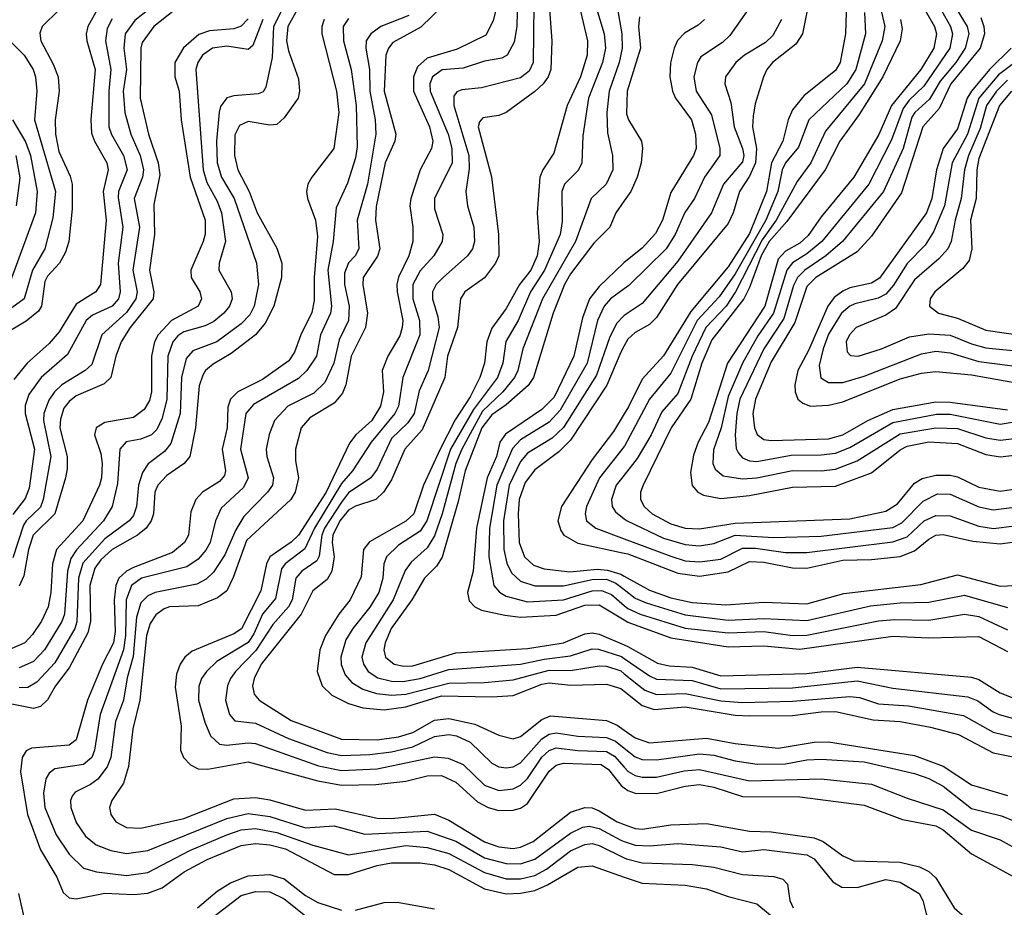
# Model space of a CAD drawing. Header units: inches. Extents: x 990535 to 1117859, y 769386 to 892122.
# Tile 700 of 1056: x 1048312 to 1051061, y 845631 to 848109. Entities that reach past the tile are written whole.
import ezdxf

# ---------------------------------------------------------------- set-up
doc = ezdxf.new("R2010")
doc.units = ezdxf.units.IN
doc.header["$MEASUREMENT"] = 0
doc.layers.add('B0844', color=7, linetype='Continuous')
doc.layers.add('B0854', color=7, linetype='Continuous')

msp = doc.modelspace()

# ---------------------------------------------------------------- linework, layer by layer
at = {"layer": 'B0844', "color": 5}
for points, elevation in [([(1048470, 848184.1), (1048374.8, 848090), (1048368.4, 848071.6), (1048370.8, 848050), (1048405.5, 847985.5), (1048419, 847950), (1048421.9, 847910), (1048410.6, 847830), (1048411.5, 847790), (1048421.4, 847741.4), (1048452.8, 847672.8), (1048458, 847650), (1048458.7, 847581.3), (1048448.7, 847490), (1048439.4, 847460.6), (1048423.5, 847430), (1048390, 847392.9), (1048382, 847378), (1048373.1, 847310), (1048364.2, 847295.8), (1048330, 847267.5), (1048231.1, 847208.9)], 2880), ([(1049654.1, 848190), (1049634.2, 848105.8), (1049613.7, 848066.3), (1049533, 848027), (1049450, 848001.9), (1049422.3, 847977.7), (1049411.2, 847950), (1049411.5, 847910), (1049456.2, 847810), (1049465.7, 847770), (1049462.2, 847750), (1049430.4, 847690), (1049403.8, 847610), (1049401.4, 847590), (1049409.8, 847529.8), (1049409.5, 847490), (1049398.1, 847450), (1049369.4, 847390.6), (1049365.4, 847370), (1049365.6, 847350), (1049381.6, 847270), (1049379.9, 847250), (1049373.3, 847226.7), (1049340.2, 847170), (1049324.3, 847130), (1049327.5, 847070), (1049319.8, 847030), (1049295.4, 846990), (1049250.7, 846950), (1049233.1, 846926.9), (1049167.5, 846790), (1049090, 846670.5), (1049070, 846650.5), (1049010.5, 846609.5), (1049000.8, 846590), (1048985, 846515), (1048930.9, 846409.1), (1048910, 846394.8), (1048793.5, 846346.5), (1048773, 846330), (1048759.7, 846310), (1048750, 846282.6), (1048746.3, 846246.3), (1048762.8, 846137.2), (1048760.8, 846070), (1048769, 846050), (1048789, 846029), (1048810, 846018), (1048837, 846017), (1048950, 846037.7), (1049144.3, 845984.3), (1049210, 845972.4), (1049306.2, 845973.8), (1049390, 845983.4), (1049450, 845998.2), (1049490, 845999.1), (1049530, 845981.1), (1049590, 845925.7), (1049620.1, 845910), (1049650, 845901.6), (1049690, 845902.5), (1049710, 845908.3), (1049730, 845920.9), (1049790, 846011.4), (1049810, 846028.2), (1049830, 846033.6), (1049935.1, 846030), (1049956.3, 846016.3), (1049991, 845971), (1050000, 845964.5)], 3220), ([(1049495.5, 848150), (1049432, 848088), (1049354.2, 848045.8), (1049341.4, 848030), (1049334.1, 848010), (1049329.8, 847910), (1049362, 847790), (1049359.3, 847770), (1049332.8, 847710), (1049307.6, 847587.6), (1049305.5, 847550), (1049317.7, 847470), (1049310.8, 847449.2), (1049271.2, 847390), (1049269.8, 847370), (1049282.9, 847290), (1049277.7, 847250), (1049237.4, 847170), (1049222.1, 847090), (1049213.4, 847066.6), (1049190, 847039.1), (1049122.5, 846997.5), (1049097.4, 846970), (1049082.2, 846910), (1049082.2, 846877.8), (1049090.7, 846830), (1049081.5, 846790), (1049069.3, 846770), (1048944.9, 846655.1), (1048908.3, 846551.7), (1048890, 846515), (1048864.4, 846495.6), (1048810, 846473.3), (1048730, 846470.5), (1048715.2, 846464.8), (1048692.1, 846447.9), (1048676.4, 846423.6), (1048666, 846390), (1048647.5, 846210), (1048627.9, 846130), (1048615.8, 846024.2), (1048602.2, 845977.8), (1048569.6, 845930), (1048562.7, 845910), (1048566, 845890), (1048580.5, 845870), (1048610, 845853.8), (1048650, 845852.5), (1048770, 845879.5), (1048910, 845934.3), (1048970, 845937.7), (1049010, 845931.7), (1049110, 845902.7), (1049194.1, 845905.9), (1049310, 845879.8), (1049350, 845879.2), (1049470, 845891.8), (1049510, 845874.8), (1049610, 845814.4), (1049650, 845800), (1049690, 845796), (1049710, 845798.9), (1049745.2, 845814.8), (1049850, 845896.7), (1049890.1, 845910.1), (1049910, 845908.9), (1049930, 845900.8), (1049980.6, 845870), (1050000, 845862.8)], 3180), ([(1049702.2, 848170), (1049699.8, 848090), (1049693, 848047), (1049673.4, 848010), (1049658, 848002), (1049610, 847993.3), (1049550, 847973.9), (1049491.1, 847968.9), (1049464.9, 847950), (1049457.1, 847930), (1049458.1, 847910), (1049508.1, 847790), (1049518.7, 847750), (1049519.6, 847710), (1049469.7, 847610), (1049470, 847581.3), (1049493.6, 847510), (1049491.9, 847490), (1049467.9, 847450), (1049430, 847408.6), (1049409.6, 847370), (1049409.8, 847330), (1049428.4, 847270), (1049429, 847230), (1049381.4, 847110), (1049369.5, 847030), (1049359.1, 847010), (1049293.4, 846930), (1049241.6, 846850), (1049210, 846814.4), (1049135.3, 846690), (1049108.2, 846631.8), (1049053.1, 846590), (1049043.3, 846576.7), (1049026.3, 846493.7), (1048990.3, 846449.7), (1048965.6, 846394.4), (1048950, 846370.8), (1048862.5, 846317.5), (1048833.2, 846290), (1048819.9, 846270), (1048812.1, 846247.9), (1048811.5, 846210), (1048828.4, 846148.4), (1048844.4, 846110), (1048870, 846086.7), (1048890, 846083.8), (1048950, 846090.6), (1048970, 846088.7), (1049146.1, 846026.1), (1049210, 846013.2), (1049310, 846018.1), (1049470, 846051.1), (1049508, 846048), (1049550, 846029.7), (1049610, 845972.4), (1049650, 845957.2), (1049690, 845961.8), (1049710, 845972.5), (1049730, 845991), (1049770, 846050.1), (1049790, 846068.8), (1049810, 846076.6), (1049870, 846069.1), (1049950, 846066.5), (1049973.1, 846053.1), (1050000, 846022.8)], 3240), ([(1049747.6, 848150), (1049745.2, 847990), (1049734.6, 847965.4), (1049710, 847947.1), (1049601.1, 847918.9), (1049546.5, 847913.5), (1049532.3, 847907.7), (1049524.1, 847895.9), (1049524.4, 847870), (1049565.6, 847730), (1049566.7, 847693.3), (1049557.6, 847630), (1049562.2, 847590), (1049580.1, 847530), (1049582, 847490), (1049576.1, 847470), (1049562.7, 847450), (1049494.3, 847390), (1049474.9, 847370), (1049464.7, 847350), (1049464.1, 847330), (1049479.8, 847279.8), (1049483, 847250), (1049452.7, 847130), (1049427.2, 847072.8), (1049412.9, 847010), (1049395.9, 846984.1), (1049350, 846939.7), (1049310, 846854.7), (1049292.2, 846830), (1049230, 846788.1), (1049210, 846762.8), (1049163.4, 846690), (1049155.8, 846670), (1049148.2, 846611.8), (1049141.3, 846598.7), (1049099.5, 846570), (1049083.1, 846550), (1049072.5, 846490), (1049062.6, 846470), (1049018.7, 846421.3), (1048971.4, 846348.6), (1048914.3, 846290), (1048900.8, 846270), (1048891.9, 846250), (1048886.5, 846210), (1048897.4, 846170), (1048912.4, 846152.4), (1048970, 846145.2), (1049062.4, 846102.4), (1049170, 846063.6), (1049210, 846055.3), (1049290, 846057.6), (1049350, 846065.4), (1049410, 846079.5), (1049470, 846108.3), (1049510, 846114.2), (1049531.9, 846110), (1049570, 846092.1), (1049630, 846033.8), (1049650, 846023.8), (1049670, 846020.6), (1049690, 846023.6), (1049710, 846035.1), (1049770, 846102.1), (1049790, 846114.6), (1049810, 846118.6), (1049870, 846109.2), (1049950, 846105.6), (1049975.1, 846095.1), (1050000, 846075.4)], 3260), ([(1049790, 848150), (1049797.5, 848050), (1049794.6, 847970), (1049787.7, 847950), (1049773.6, 847930), (1049750, 847909), (1049670, 847849.9), (1049650, 847842.2), (1049605, 847835), (1049595.5, 847824.5), (1049592.4, 847810), (1049629.7, 847670.3), (1049648.9, 847510), (1049649.7, 847450), (1049640.5, 847430), (1049610, 847389), (1049555.1, 847350), (1049542.6, 847330), (1049534.3, 847250), (1049506.6, 847170), (1049498.7, 847110), (1049435.3, 846964.7), (1049387.1, 846910), (1049350, 846824.9), (1049327.9, 846790), (1049306.6, 846770), (1049250, 846751.4), (1049230, 846739.7), (1049205.4, 846710), (1049186, 846670), (1049184.2, 846650), (1049189.7, 846610), (1049183.6, 846570), (1049170, 846546.4), (1049130, 846514.8), (1049098.1, 846450), (1048986.1, 846310), (1048966.4, 846270), (1048962, 846250), (1048966.2, 846226.2), (1048980.5, 846210), (1049070, 846152.5), (1049210, 846100.4), (1049310, 846099), (1049370, 846107.6), (1049410, 846119.7), (1049470, 846153.5), (1049510, 846158.2), (1049582.3, 846142.3), (1049650, 846111.6), (1049690, 846101.9), (1049710, 846107.9), (1049770, 846156), (1049794.4, 846165.6), (1049950, 846152.7), (1049979.9, 846139.9), (1050000, 846125.6)], 3280), ([(1049873, 848153), (1049897.5, 848050), (1049896.2, 848010), (1049877.4, 847950), (1049840.5, 847870), (1049803.1, 847736.9), (1049772.2, 847690), (1049764, 847670), (1049756.6, 847570), (1049762.7, 847490), (1049756.5, 847450), (1049739.2, 847410), (1049707.7, 847370), (1049670, 847302.8), (1049630, 847248.2), (1049616.7, 847210), (1049609.5, 847150), (1049597.1, 847110), (1049570, 847056.9), (1049527.8, 846992.2), (1049485.7, 846910), (1049439.8, 846810), (1049412.2, 846730), (1049390, 846709.4), (1049288.4, 846651.6), (1049272.2, 846630), (1049265.6, 846554.4), (1049234.5, 846490), (1049203.4, 846450), (1049166.1, 846390), (1049150.4, 846350), (1049142.4, 846290), (1049156.6, 846250), (1049183.3, 846223.3), (1049230, 846200.1), (1049270, 846187.8), (1049330, 846182.2), (1049390, 846190.6), (1049490, 846221.5), (1049630, 846219.4), (1049690, 846223.1), (1049770, 846254.3), (1049790, 846258.1), (1049850, 846251.5), (1049950, 846254.4), (1049990, 846242.5), (1050000, 846234.6)], 3320), ([(1049919.7, 848150), (1049944.1, 848070), (1049947.2, 848030), (1049938.9, 847990), (1049900.3, 847890), (1049884.7, 847784.7), (1049881.5, 847710), (1049871.6, 847688.4), (1049833.1, 847650), (1049825.6, 847630), (1049826.2, 847546.2), (1049821.3, 847510), (1049777.7, 847410), (1049738.5, 847350), (1049704, 847270), (1049668.9, 847211.1), (1049661, 847150), (1049646.2, 847110), (1049578.9, 847021.1), (1049515, 846910), (1049449.1, 846710), (1049430, 846681.4), (1049370, 846642.3), (1049335.9, 846610), (1049328.5, 846590), (1049325.7, 846550), (1049314.3, 846510), (1049290, 846469.1), (1049241.9, 846410), (1049222.2, 846377.8), (1049208.8, 846330), (1049209.5, 846309.5), (1049220.3, 846280.3), (1049239, 846259), (1049270, 846240.2), (1049308.2, 846228.2), (1049350, 846223.2), (1049390, 846226.7), (1049510, 846257.3), (1049610, 846258.8), (1049690, 846266.5), (1049790, 846293.6), (1049850, 846292.2), (1049930, 846305.8), (1049950, 846304.1), (1049990, 846291.1), (1050000, 846283.2)], 3340), ([(1049979.2, 848150), (1049992.8, 848070), (1049994.1, 848030), (1049985.6, 847990), (1049957.6, 847910), (1049951.4, 847850), (1049953.5, 847793.5), (1049967.5, 847730), (1049968, 847690), (1049949.1, 847650), (1049907.5, 847610), (1049863.9, 847490), (1049771.4, 847330), (1049716.9, 847190), (1049703.1, 847130), (1049693.2, 847110), (1049661.1, 847070), (1049604, 847016), (1049546.2, 846910), (1049530, 846870), (1049491.8, 846730), (1049470, 846668), (1049450, 846634.5), (1049404.9, 846595.1), (1049388.2, 846571.8), (1049354.7, 846490), (1049278.1, 846370), (1049267.3, 846330), (1049272.1, 846310), (1049285.3, 846290), (1049312.2, 846272.2), (1049350, 846262.3), (1049381.3, 846261.3), (1049430, 846269.9), (1049510, 846295.6), (1049710, 846310), (1049775.9, 846324.1), (1049850, 846333.4), (1049910, 846352.9), (1049928.1, 846351.9), (1049991.9, 846331.9), (1050000, 846326.2)], 3360), ([(1049082.7, 848130), (1049060.9, 848090), (1049056.6, 848050), (1049062.1, 848022.1), (1049090, 847944.6), (1049093.2, 847910), (1049089, 847890), (1049050, 847835.5), (1049030, 847816.9), (1049010, 847814.7), (1048950, 847825.4), (1048925.8, 847814.2), (1048912.5, 847787.5), (1048911.4, 847730), (1048921.2, 847690), (1048952.8, 847630), (1048974.6, 847570), (1049030, 847471.9), (1049043.4, 847430), (1049043, 847390), (1049021.8, 847310), (1048997.5, 847262.5), (1048970.5, 847229.5), (1048902.4, 847177.6), (1048851.9, 847148.1), (1048830.6, 847130), (1048822.9, 847117.1), (1048812.7, 847087.3), (1048803.2, 846970), (1048786.6, 846890), (1048771.2, 846870), (1048722.9, 846837.1), (1048697.7, 846810), (1048689, 846790), (1048685.5, 846730), (1048678.9, 846710), (1048664.8, 846690), (1048640.7, 846670), (1048570, 846630.2), (1048538.7, 846601.3), (1048521.4, 846578.6), (1048508.2, 846530), (1048509.3, 846430), (1048502.6, 846397.4), (1048450, 846300.1), (1048412.2, 846250), (1048389.4, 846210.6), (1048370, 846192.1), (1048350, 846186.4), (1048290, 846198.3)], 3080), ([(1048677.7, 848142.3), (1048633, 848107), (1048606.2, 848070), (1048602.4, 848030), (1048610.3, 847970), (1048601.2, 847910), (1048605.4, 847850), (1048622, 847790), (1048648.5, 847730), (1048657.4, 847690), (1048654.5, 847670), (1048631.3, 847610), (1048646, 847530), (1048628.1, 847410), (1048639.9, 847350), (1048636.5, 847330), (1048610, 847291.6), (1048541.6, 847230), (1048513.4, 847146.6), (1048494.8, 847130), (1048430, 847090), (1048409.3, 847070.7), (1048392.9, 847047.1), (1048379.7, 847010), (1048378, 846990), (1048398.4, 846890), (1048377.6, 846770), (1048370, 846748.1), (1048330, 846710.5), (1048322.2, 846697.8), (1048293.2, 846606.8)], 2960), ([(1048524.8, 848130), (1048502.1, 848090), (1048497.5, 848070), (1048499, 848050), (1048522.4, 847970), (1048510.3, 847830.3), (1048512.8, 847792.8), (1048520.8, 847770), (1048554.8, 847710), (1048558.6, 847690), (1048544.8, 847630), (1048553.7, 847550), (1048537.3, 847370), (1048524.7, 847350), (1048470, 847315.3), (1048422.4, 847237.6), (1048394.5, 847205.5), (1048333, 847150), (1048295.4, 847104.6)], 2920), ([(1048744, 848136), (1048686.9, 848090), (1048654.2, 848045.8), (1048650, 848030), (1048648.1, 847890), (1048672, 847790), (1048699, 847710), (1048703.5, 847676.5), (1048686.9, 847593.1), (1048688.5, 847510), (1048674.6, 847410), (1048686.3, 847350), (1048684.6, 847330), (1048620.7, 847250), (1048595.4, 847210), (1048580.6, 847170), (1048566.8, 847110), (1048547.6, 847092.4), (1048470, 847059.5), (1048450, 847043.6), (1048435.6, 847024.4), (1048425.6, 846994.4), (1048424.1, 846970), (1048444.7, 846890), (1048444.9, 846855.1), (1048439.5, 846830), (1048410.3, 846730), (1048349.4, 846670), (1048336.5, 846630), (1048323.4, 846556.6), (1048310, 846528.1)], 2980), ([(1049040.8, 848130), (1049020.7, 848090), (1049016.7, 848003.3), (1048999.3, 847920.7), (1048992.1, 847907.9), (1048978, 847902), (1048910, 847896.9), (1048890, 847890.7), (1048872.9, 847867.1), (1048869, 847851), (1048861.2, 847770), (1048863.3, 847710), (1048875.5, 847670), (1048910.3, 847610), (1048972.8, 847430), (1048978.3, 847370), (1048966.9, 847310), (1048954.2, 847285.8), (1048930, 847260.5), (1048862.2, 847210), (1048795.2, 847184.8), (1048777, 847163), (1048763.6, 847110), (1048760.1, 847010), (1048734.2, 846925.8), (1048716.6, 846903.4), (1048670.8, 846869.2), (1048654.8, 846845.2), (1048643.4, 846810), (1048638.4, 846750), (1048630, 846724.9), (1048617.3, 846710), (1048550, 846659.6), (1048488.2, 846591.8), (1048476.5, 846550), (1048471.9, 846428.1), (1048466, 846410), (1048410, 846313.9), (1048359.7, 846260.3), (1048334.9, 846245.1), (1048310, 846244.4)], 3060), ([(1049398.9, 848121.1), (1049320.1, 848090), (1049292.2, 848070), (1049279.3, 848050), (1049278.5, 848030), (1049288.9, 847970), (1049289.4, 847910), (1049304.3, 847830), (1049306.3, 847790), (1049283, 847650), (1049254.1, 847550), (1049258.5, 847470), (1049248.4, 847450), (1049229.8, 847430.2), (1049218.6, 847401.4), (1049219.1, 847370), (1049231.8, 847310), (1049229.8, 847270), (1049204.2, 847215.8), (1049189, 847150), (1049163.9, 847096.1), (1049133.4, 847066.6), (1049060.9, 847030), (1049023.6, 846990), (1049008.8, 846951.2), (1049000.3, 846910), (1049001.6, 846890), (1049021, 846830), (1049017.7, 846810), (1049004, 846790), (1048937.4, 846722.6), (1048915.1, 846684.9), (1048884.5, 846615.5), (1048853.2, 846566.8), (1048832.3, 846547.7), (1048806.2, 846533.8), (1048689.8, 846510.2), (1048670, 846500.9), (1048650, 846481.6), (1048638.3, 846441.7), (1048628.8, 846331.2), (1048612.4, 846272.4), (1048601.5, 846210), (1048579.4, 846150), (1048566.5, 846050), (1048556.6, 846023.4), (1048530.5, 845989.5), (1048510, 845974.4), (1048466.8, 845953.2), (1048458.3, 845941.7), (1048453.7, 845930), (1048455, 845910), (1048470, 845867.8), (1048495.7, 845830), (1048525.6, 845805.6), (1048566.5, 845790), (1048610, 845781.4), (1048670, 845789.7), (1048890, 845878.9), (1048950, 845893.2), (1049010, 845885.1), (1049110, 845852.9), (1049190, 845858.6), (1049275.8, 845835.8), (1049450, 845843.5), (1049530, 845816), (1049610, 845769.6), (1049670, 845753.4), (1049710, 845753.1), (1049750, 845766.1), (1049850, 845838.5), (1049884.7, 845855.3), (1049902.3, 845857.7), (1049930, 845851.6), (1049990, 845818.6), (1050000, 845815.1)], 3160), ([(1048950, 848111.9), (1048930, 848091.5), (1048910, 848084), (1048841.5, 848078.5), (1048811.9, 848068.1), (1048769, 848031), (1048745, 847990), (1048744.9, 847950), (1048757.3, 847910), (1048762.9, 847830), (1048788.1, 847670), (1048829.8, 847550), (1048829.8, 847510.2), (1048824.6, 847490), (1048790.1, 847410), (1048791, 847390), (1048814.5, 847350), (1048819.9, 847330), (1048810.1, 847310), (1048735.7, 847270), (1048698.1, 847230), (1048688, 847210), (1048679.5, 847170), (1048679.9, 847070), (1048673.9, 847046.1), (1048659.2, 847020.8), (1048630, 846999.1), (1048550, 846984.4), (1048525.1, 846970), (1048520.7, 846950), (1048538, 846898), (1048542.5, 846870), (1048540.4, 846830), (1048534.7, 846810), (1048488.1, 846710), (1048414.4, 846630), (1048403.2, 846590), (1048399.1, 846510), (1048391.6, 846470), (1048372.6, 846430), (1048347.5, 846392.5), (1048325.8, 846370), (1048290, 846354.1)], 3020), ([(1048570, 848111.8), (1048555.7, 848084.3), (1048551.8, 848050), (1048566.8, 847970), (1048560.5, 847910), (1048561.2, 847810), (1048568.6, 847788.6), (1048601.6, 847730), (1048611.7, 847690), (1048588.2, 847630), (1048586.8, 847613.2), (1048599.9, 847530), (1048586.5, 847430), (1048592.5, 847350), (1048587.8, 847330), (1048570, 847309.7), (1048515.5, 847284.5), (1048497.9, 847270), (1048445, 847175), (1048371.6, 847110), (1048337.1, 847062.9), (1048327.6, 847032.4), (1048327.5, 847010), (1048353.7, 846910), (1048338.4, 846801.6), (1048327.5, 846772.5), (1048292.3, 846727.7)], 2940), ([(1048990.8, 848110), (1048963.2, 848036.8), (1048950, 848025.8), (1048890, 848035.1), (1048850, 848030.2), (1048822.8, 848010), (1048809, 847990), (1048803.9, 847970), (1048823.8, 847690), (1048834.9, 847654.9), (1048863.1, 847603.1), (1048875.5, 847570), (1048886.2, 847490), (1048868.5, 847430), (1048868.4, 847410), (1048902.5, 847350), (1048905.1, 847330), (1048898.1, 847310), (1048882.2, 847290), (1048853.7, 847266.3), (1048830, 847254.2), (1048770, 847237.9), (1048753.1, 847226.9), (1048739.5, 847210), (1048726, 847170), (1048722.9, 847050), (1048710, 846996.8), (1048694.6, 846965.4), (1048679.8, 846950), (1048650, 846938.4), (1048609.3, 846930.7), (1048591.4, 846910), (1048585.4, 846814.6), (1048569.7, 846750), (1048546, 846710), (1048470.7, 846629.3), (1048455, 846605), (1048445.1, 846570), (1048437.4, 846450), (1048430, 846429.1), (1048381.3, 846350), (1048350, 846317.7), (1048310, 846300.1)], 3040), ([(1049162, 848110), (1049155.4, 848090), (1049155.4, 848070), (1049196.8, 847910), (1049202.6, 847850), (1049189.2, 847750), (1049127.5, 847670), (1049116.6, 847650), (1049112.5, 847630), (1049115.1, 847610), (1049137.4, 847550), (1049143.7, 847503.7), (1049134.2, 847390), (1049134.3, 847325.7), (1049127.9, 847292.1), (1049096.5, 847230), (1049078.8, 847181.2), (1049063, 847157), (1048990, 847104.7), (1048921, 847070), (1048900.2, 847050), (1048892.7, 847027.3), (1048891.6, 846970), (1048877.5, 846910), (1048887, 846850), (1048883.4, 846836.6), (1048870, 846819.7), (1048822.3, 846790), (1048803.5, 846770), (1048790, 846735.8), (1048782.9, 846670), (1048772, 846650), (1048738.3, 846621.7), (1048630, 846580.1), (1048610, 846569.5), (1048588.5, 846550), (1048580.7, 846530), (1048575.6, 846490), (1048578.9, 846401.1), (1048574.2, 846370), (1048542.9, 846310), (1048501.4, 846210), (1048470, 846098.5), (1048450, 846084.4), (1048344.8, 846075.2), (1048330, 846067.9), (1048318.8, 846050), (1048313.8, 846010), (1048333.3, 845890), (1048370, 845791.5), (1048415.9, 845715.9), (1048432.9, 845672.9), (1048450, 845657.4), (1048470, 845655.2), (1048550, 845671.2), (1048630, 845667), (1048670, 845670.9), (1048710, 845685.9), (1048770.8, 845730), (1048835.2, 845764.8), (1048930, 845803.5), (1048970, 845809.2), (1049010, 845805.4), (1049054.3, 845794.3), (1049190, 845723.2), (1049230, 845723), (1049310, 845748.5), (1049350, 845755.6), (1049430, 845755.6), (1049470, 845749.5), (1049510, 845737.1), (1049610, 845683.1), (1049670, 845669.4), (1049710, 845670.4), (1049750, 845678.5), (1049786.1, 845693.9), (1049870, 845743.2), (1049910, 845747.2), (1050000, 845715.8)], 3120), ([(1049230, 848112.9), (1049215.1, 848090), (1049215.9, 848050), (1049237.8, 847970), (1049251, 847870), (1049254, 847754), (1049250, 847724.1), (1049227.4, 847652.6), (1049195.6, 847584.4), (1049187.6, 847490), (1049171.9, 847410), (1049182.4, 847310), (1049179.7, 847290), (1049151.8, 847230), (1049140.4, 847170), (1049113.5, 847130), (1049090, 847107.3), (1048964.7, 847035.3), (1048943.5, 847010), (1048928.9, 846910), (1048949.4, 846830), (1048936.8, 846803.2), (1048874.7, 846745.3), (1048859.1, 846710), (1048843.3, 846650), (1048831.6, 846628.4), (1048810, 846603.6), (1048778.3, 846581.7), (1048652.4, 846550), (1048624.2, 846530), (1048609.5, 846490), (1048607.2, 846390), (1048601.6, 846350), (1048537, 846170), (1048520.7, 846070), (1048513, 846050), (1048489.6, 846030.4), (1048410, 846017.6), (1048394, 846006), (1048384.7, 845990), (1048378.5, 845950), (1048381.9, 845910), (1048413.5, 845833.5), (1048450, 845779.8), (1048490, 845740.3), (1048526, 845730), (1048610, 845720.6), (1048670, 845728.6), (1048786.9, 845790), (1048890, 845834), (1048930, 845847.2), (1048970, 845851.3), (1049030, 845840.3), (1049130, 845804.6), (1049230, 845777.5), (1049390, 845803.7), (1049450, 845798.6), (1049510, 845782), (1049610, 845728.3), (1049670, 845711.1), (1049710, 845710.5), (1049750, 845719.7), (1049782.5, 845737.5), (1049850, 845789), (1049890, 845806.8), (1049910, 845809.3), (1049930, 845804), (1050000, 845769.9)], 3140), ([(1048243, 848090), (1048324.6, 848010), (1048349.7, 847970), (1048356.2, 847950), (1048360.1, 847910), (1048353.4, 847830), (1048412.3, 847630), (1048404.1, 847555.9), (1048382.4, 847470), (1048347.6, 847410), (1048324.2, 847330), (1048269.8, 847290.2)], 2860), ([(1048291.6, 847830), (1048327.9, 847767.9), (1048341.8, 847730), (1048360.3, 847630), (1048356.3, 847570), (1048282.5, 847370)], 2840), ([(1048301.2, 847730), (1048312, 847668), (1048302.1, 847590)], 2820), ([(1050000, 847604), (1049976.3, 847570), (1049959.5, 847530), (1049914.7, 847485.3), (1049850, 847399.6), (1049833.3, 847370), (1049801.5, 847290), (1049746.4, 847110), (1049731.5, 847088.5), (1049670, 847034), (1049630, 847006.6), (1049601.9, 846970), (1049555.5, 846850), (1049536.2, 846763.8), (1049491.4, 846608.6), (1049475.9, 846584.1), (1049441.8, 846550), (1049407.2, 846490), (1049349.1, 846410), (1049332.2, 846370), (1049328.9, 846350), (1049333.1, 846330), (1049357.1, 846310), (1049384.5, 846304.5), (1049410, 846305.2), (1049530, 846341.5), (1049730, 846353.9), (1049830, 846370), (1049890, 846394.9), (1049910, 846397.8), (1049930, 846393.7), (1050000, 846363.9)], 3380), ([(1050000, 847431.4), (1049998.2, 847430), (1049930, 847364.4), (1049903, 847330), (1049883.3, 847276.7), (1049859.5, 847170), (1049804.4, 847055.6), (1049770, 847021.2), (1049668, 846952), (1049652.5, 846930), (1049643.1, 846890), (1049617.1, 846830), (1049587.7, 846690), (1049577.9, 846570), (1049561.9, 846510), (1049566.7, 846486.7), (1049582.5, 846470), (1049601.3, 846461.3), (1049666.5, 846446.5), (1049710, 846441.8), (1049810, 846447), (1049890, 846474.4), (1049930, 846475.7), (1050000, 846433.5)], 3420), ([(1050000, 847358.1), (1049961.9, 847330), (1049943.8, 847310), (1049925.3, 847270), (1049896.1, 847150), (1049821.1, 847018.9), (1049790, 846985.6), (1049710, 846936.7), (1049687.8, 846912.2), (1049644.4, 846810), (1049623.3, 846690), (1049621.4, 846610), (1049636.1, 846530), (1049651.2, 846511.2), (1049670, 846499.6), (1049730, 846484), (1049830, 846490.2), (1049910, 846515.3), (1049936.1, 846516.1), (1049964.2, 846504.2), (1050000, 846473.8)], 3440), ([(1050000, 847283.5), (1049997.9, 847282.1), (1049978.5, 847261.5), (1049958.8, 847221.2), (1049922.7, 847117.3), (1049830, 846971.1), (1049798.9, 846941.1), (1049730, 846899.6), (1049710, 846876.1), (1049679, 846810), (1049662.7, 846710), (1049663.3, 846630), (1049672.4, 846592.4), (1049685.2, 846565.2), (1049710, 846541.9), (1049750, 846528.8), (1049830, 846528.5), (1049910, 846546.6), (1049950, 846547), (1049976.6, 846536.6), (1050000, 846518.3)], 3460), ([(1050000, 847198.9), (1049990, 847180.7), (1049951.3, 847088.7), (1049850, 846935.5), (1049817.4, 846902.6), (1049750, 846853), (1049723.1, 846816.9), (1049707, 846770), (1049703.3, 846730), (1049706.1, 846650), (1049721.7, 846610), (1049746.9, 846586.9), (1049776, 846576), (1049847.8, 846567.8), (1049924.8, 846575.2), (1049953, 846573), (1049990, 846561.8), (1050000, 846556.1)], 3480), ([(1050000, 847008.7), (1049970, 846959.7), (1049910, 846881.8), (1049824.9, 846750), (1049814.8, 846710), (1049822.9, 846682.9), (1049831.6, 846670), (1049870, 846647.9), (1050000, 846620.2)], 3520), ([(1050000, 846917.4), (1049931.2, 846830), (1049894.5, 846750), (1049890.5, 846730), (1049894.7, 846710), (1049921, 846690), (1050000, 846660.3)], 3540), ([(1050000, 846838.2), (1049977.8, 846810), (1049964.6, 846770), (1049966.6, 846750), (1049975.5, 846735.5), (1050000, 846716.2)], 3560), ([(1048808.3, 845630), (1048863.4, 845676.6), (1048900.2, 845699.8), (1048950, 845718.8), (1049010, 845722.5), (1049050, 845710.5), (1049110, 845664.2), (1049144.4, 845644.4), (1049210, 845623.6)], 3080), ([(1048854.3, 845605.7), (1048930, 845664), (1048970, 845675.9), (1049010, 845674.6), (1049050, 845655.1), (1049110, 845607.5)], 3060), ([(1048308.3, 845670), (1048331, 845571)], 3080), ([(1049250, 845623.6), (1049330, 845644.4), (1049365.5, 845645.5), (1049470, 845627.2)], 3080)]:
    msp.add_lwpolyline(points, dxfattribs=dict(at, elevation=elevation))
at = {"layer": 'B0854', "color": 5}
for points, elevation in [([(1050860.3, 848180.3), (1050910.9, 848090), (1050916.6, 848070), (1050909.4, 848030), (1050836, 847924), (1050795.4, 847884.6), (1050778.3, 847861.7), (1050745.8, 847774.2), (1050683.1, 847650), (1050551.5, 847490), (1050510, 847455.2), (1050469.4, 847430.6), (1050454, 847410), (1050417.1, 847290), (1050373.4, 847226.6), (1050330.6, 847150), (1050290, 847057.5), (1050270.2, 846969.8), (1050248.7, 846908.7), (1050247.3, 846870), (1050254.2, 846854.2), (1050276.1, 846836.1), (1050330, 846827.4), (1050370, 846830.3), (1050470, 846850.5), (1050550, 846849.6), (1050590, 846854.5), (1050650, 846878.1), (1050770, 846953.4), (1050870, 846969.5), (1050930, 846967.6), (1051010, 846941.6), (1051050, 846935.3), (1051090, 846940.5)], 3640), ([(1050354.7, 848150), (1050295, 848065), (1050274.1, 848045.9), (1050214.1, 848005.9), (1050204.5, 847990), (1050194.2, 847950), (1050201, 847910), (1050243.5, 847843.5), (1050267.1, 847750), (1050266.5, 847730), (1050224.2, 847670), (1050196.5, 847610), (1050169, 847571), (1050142.1, 847510), (1050117.4, 847470), (1050012.6, 847367.4), (1050000, 847358.1)], 3440), ([(1050821, 848170), (1050866.6, 848090), (1050871.4, 848070), (1050864.7, 848030), (1050828.1, 847970), (1050746.2, 847870), (1050711.1, 847788.9), (1050640.7, 847670), (1050550, 847558.7), (1050513.2, 847506.8), (1050490, 847485.8), (1050450, 847463.5), (1050430, 847441.1), (1050392.6, 847310), (1050288, 847150), (1050235, 846985), (1050206.2, 846930), (1050193.5, 846893.5), (1050185, 846845), (1050189.3, 846809.3), (1050205.4, 846790), (1050221.5, 846781.5), (1050270, 846772.8), (1050350, 846781.1), (1050470, 846804.5), (1050590, 846807), (1050690, 846844.6), (1050770, 846908.1), (1050790, 846918.7), (1050850, 846930.9), (1050930, 846926), (1051010, 846895.5), (1051050, 846888.9), (1051090, 846893.7)], 3620), ([(1050908.7, 848170), (1050957, 848090), (1050961.7, 848070), (1050951.7, 848030), (1050925.6, 847990), (1050882, 847938), (1050852.5, 847887.5), (1050810.9, 847850), (1050803, 847837), (1050778.3, 847750), (1050724.3, 847630), (1050609.5, 847490), (1050562.4, 847450), (1050504.1, 847410), (1050484.1, 847390), (1050472.8, 847367.2), (1050445.1, 847274.9), (1050390, 847190.6), (1050322.6, 847050), (1050314, 847010), (1050309.5, 846949.5), (1050312.4, 846912.4), (1050318.9, 846898.9), (1050330, 846885.8), (1050350, 846877.8), (1050370, 846876.3), (1050466.3, 846893.7), (1050550, 846894.5), (1050590, 846899.5), (1050630, 846915.3), (1050750, 846984.5), (1050872.2, 847007.8), (1050910, 847008.4), (1051050, 846980.3), (1051150, 846997.3)], 3660), ([(1050718.5, 848130), (1050727.2, 848090), (1050720.2, 848050), (1050670.6, 847930), (1050561.7, 847798.3), (1050520.5, 847710), (1050482.6, 847657.4), (1050423.7, 847550), (1050384.9, 847495.1), (1050310.8, 847349.2), (1050284.4, 847310), (1050227.6, 847250), (1050189.7, 847170), (1050150, 847065.7), (1050105.2, 847014.8), (1050075.1, 846950), (1050036.1, 846883.9), (1050000, 846838.2)], 3560), ([(1050619.2, 848130), (1050617.8, 848070), (1050602.8, 847990), (1050590, 847967.6), (1050502.4, 847897.6), (1050470, 847857.3), (1050457.9, 847830), (1050442.6, 847770), (1050411.4, 847710), (1050397.5, 847630), (1050350, 847512), (1050290, 847419.4), (1050185.7, 847294.3), (1050110, 847170.6), (1050050, 847105.5), (1050011.9, 847028.1), (1050000, 847008.7)], 3520), ([(1050510.1, 848130), (1050497.9, 848070), (1050478.7, 848041.3), (1050414.3, 847990), (1050398, 847970), (1050388.9, 847950), (1050365.6, 847874.4), (1050359.8, 847840.2), (1050358.5, 847810), (1050369.4, 847749.4), (1050366.2, 847710), (1050350, 847672.6), (1050322.1, 847630), (1050304.4, 847570), (1050290, 847540.1), (1050149, 847370), (1050090, 847277.5), (1050070, 847258.1), (1050030, 847236.2), (1050010, 847217), (1050000, 847198.9)], 3480), ([(1050670.9, 848129.1), (1050673.5, 848070), (1050647, 847970), (1050621.4, 847930), (1050515.2, 847830), (1050486.3, 847753.7), (1050450.1, 847710), (1050440.5, 847690), (1050428.6, 847630), (1050395, 847550), (1050310, 847399.6), (1050264.8, 847335.2), (1050203.9, 847270), (1050130, 847122.3), (1050070, 847050.4), (1050001.1, 846918.9), (1050000, 846917.4)], 3540), ([(1050042.6, 848117.4), (1050040.2, 848090), (1050045.2, 848030), (1050007.8, 847910), (1050006.7, 847846.7), (1050011.6, 847830), (1050047.7, 847770), (1050050.9, 847750.9), (1050047.1, 847710), (1050036.2, 847670), (1050018.1, 847630), (1050000, 847604)], 3380), ([(1050439.2, 848110), (1050415, 848065), (1050394.7, 848045.3), (1050335.4, 848010), (1050311.7, 847990), (1050282.6, 847950), (1050280.8, 847930), (1050297.9, 847877.9), (1050307.3, 847810), (1050330.5, 847750), (1050334.3, 847730), (1050330, 847712.5), (1050276.8, 847650), (1050243.8, 847570), (1050150, 847434.9), (1050050, 847316.7), (1050000, 847283.5)], 3460), ([(1050224.3, 848110), (1050206.3, 848093.7), (1050168.5, 848071.5), (1050149, 848051), (1050139, 848030), (1050129.1, 847989.1), (1050127.3, 847950), (1050134.8, 847910), (1050143.4, 847890), (1050187.4, 847830), (1050199.2, 847790), (1050201, 847750), (1050193.5, 847730), (1050130, 847626.5), (1050106.6, 847550), (1050087.6, 847512.4), (1050050, 847471.3), (1050000, 847431.4)], 3420), ([(1050770.9, 848110), (1050776.1, 848083.9), (1050770.8, 848050), (1050722.3, 847950), (1050655.6, 847844.4), (1050601.5, 847770), (1050561.4, 847690), (1050454.3, 847545.7), (1050404.2, 847490), (1050382.4, 847450), (1050350, 847362), (1050333.8, 847330), (1050244.4, 847215.6), (1050216.7, 847150), (1050186.2, 847050), (1050131.2, 846970), (1050052.8, 846810), (1050045, 846790), (1050045.6, 846770), (1050055.4, 846750), (1050077.5, 846730), (1050130, 846701.6), (1050170, 846689.8), (1050210, 846687.7), (1050310, 846703.7), (1050630, 846715.7), (1050730, 846736.9), (1050762.6, 846757.4), (1050810, 846815.7), (1050831.9, 846828.1), (1050870, 846837.9), (1050910, 846837.8), (1050930, 846832.7), (1050990, 846804), (1051050, 846793.3), (1051099.5, 846800.5)], 3580), ([(1050995.3, 848115.3), (1051004.4, 848090), (1051005.8, 848070), (1050993.3, 848030), (1050912.1, 847930), (1050879, 847861), (1050834, 847810), (1050773.7, 847626.3), (1050690, 847504.9), (1050650, 847461.6), (1050535.3, 847390), (1050510, 847364.3), (1050475.9, 847264.1), (1050410, 847154.5), (1050366.8, 847050), (1050359.4, 847010), (1050363.9, 846970), (1050371.4, 846951.4), (1050390, 846937.4), (1050410, 846934.5), (1050570, 846939.3), (1050610, 846950.5), (1050679.9, 846990), (1050750, 847021), (1050870, 847042.8), (1050910, 847041.4), (1051070, 847020.5)], 3680), ([(1051080.3, 848030), (1051020.2, 847970), (1050969.9, 847910), (1050957.9, 847890), (1050930, 847804.4), (1050890.2, 847749.8), (1050872, 847690), (1050859.1, 847610), (1050843.6, 847570), (1050712.6, 847387.4), (1050690, 847373.4), (1050630, 847360.6), (1050610, 847351.1), (1050586.4, 847333.6), (1050568.2, 847310), (1050514.2, 847185.8), (1050485, 847130), (1050476.3, 847090), (1050477.1, 847070), (1050485.1, 847050), (1050498.7, 847038.7), (1050520.3, 847030), (1050570, 847032.8), (1050610, 847042.8), (1050770, 847106.6), (1050830, 847122.5), (1050870, 847127.5), (1050970, 847118.1), (1051090, 847096.5)], 3720), ([(1051113, 848007), (1051044.5, 847955.5), (1050990, 847890), (1050958.5, 847790), (1050915.8, 847710), (1050894.6, 847590), (1050863.1, 847516.9), (1050840.1, 847479.9), (1050790, 847428.6), (1050751.7, 847368.3), (1050730, 847343.5), (1050708.5, 847331.5), (1050643.7, 847316.3), (1050629.7, 847310), (1050606.9, 847290), (1050570, 847231.7), (1050555.2, 847190), (1050544.3, 847144.3), (1050549.1, 847109.1), (1050570, 847096.1), (1050610, 847096.6), (1050670, 847114.6), (1050830, 847176.9), (1050870, 847183.9), (1050910, 847179.2), (1050990, 847155.1), (1051150, 847135)], 3740), ([(1051070, 847940.4), (1051039.2, 847910), (1051011.7, 847870), (1050994, 847806), (1050960.9, 847730), (1050950.4, 847690), (1050941.1, 847610), (1050923.9, 847550), (1050913.1, 847490), (1050903.5, 847470), (1050878, 847442), (1050810, 847383.1), (1050756.9, 847303.1), (1050730, 847284.9), (1050647.4, 847250), (1050628.6, 847230), (1050619.5, 847210), (1050622.5, 847182.5), (1050631.7, 847171.7), (1050653.3, 847170), (1050718.5, 847190), (1050796.3, 847223.7), (1050850, 847232.5), (1050910, 847229), (1050970, 847204.3), (1051010, 847193.1), (1051170, 847177.5)], 3760), ([(1051080.9, 847910), (1051047.8, 847870), (1050990, 847722.1), (1050984.8, 847690), (1050982.7, 847610), (1050967.1, 847550), (1050970.3, 847469.7), (1050962.8, 847437.2), (1050945.5, 847414.5), (1050867, 847350), (1050854, 847330), (1050852.1, 847310), (1050877.3, 847290), (1050930, 847276.1), (1051010, 847242.1), (1051170, 847219.3)], 3780), ([(1050000, 846716.2), (1050007.9, 846710), (1050110, 846661.7), (1050170, 846643.9), (1050210, 846640.6), (1050250, 846647.4), (1050310, 846670.5), (1050416.5, 846663.5), (1050550, 846667.1), (1050750, 846692.1), (1050775.1, 846704.9), (1050835, 846765), (1050874.6, 846785.4), (1050910, 846784.6), (1050990, 846748.9), (1051030, 846741.3), (1051090, 846748)], 3560), ([(1050000, 846660.3), (1050130, 846611.5), (1050170, 846599), (1050210, 846595.4), (1050270, 846602.9), (1050330, 846633.8), (1050366.2, 846633.8), (1050450, 846622.3), (1050510, 846622.3), (1050750, 846651.4), (1050790, 846665.9), (1050837.1, 846710), (1050870, 846724.9), (1050910, 846724.3), (1050990, 846695.4), (1051030.9, 846689.1), (1051090, 846696.4)], 3540), ([(1050000, 846620.2), (1050010, 846618.1), (1050150, 846564.3), (1050210, 846556.2), (1050290, 846568.2), (1050350, 846596.4), (1050390, 846595.2), (1050470, 846579.5), (1050510, 846578.5), (1050610, 846600.5), (1050690, 846602.1), (1050770, 846610.3), (1050810, 846626.3), (1050850, 846659.2), (1050870, 846670.1), (1050890, 846672.1), (1050973.4, 846653.4), (1051050, 846645.8), (1051123.4, 846656.6)], 3520), ([(1050000, 846556.1), (1050070, 846516.6), (1050130, 846495.4), (1050190, 846482.6), (1050284, 846476), (1050390, 846483.6), (1050510, 846478.4), (1050612.7, 846507.3), (1050827.8, 846532.2), (1050930, 846559.6), (1051050, 846528), (1051131.9, 846531.9)], 3480), ([(1050000, 846518.3), (1050030, 846494.8), (1050061.2, 846481.2), (1050170, 846447.6), (1050290, 846432.8), (1050390, 846437.7), (1050510, 846432.5), (1050687.4, 846472.6), (1050770, 846481.3), (1050850, 846483.6), (1050950, 846502.7), (1051070, 846468.5)], 3460), ([(1050000, 846473.8), (1050010, 846465.3), (1050044.7, 846450), (1050170, 846410.4), (1050290, 846397.6), (1050390, 846401.1), (1050470, 846390.6), (1050510, 846391), (1050710, 846431), (1050754.7, 846434.7), (1050850, 846433.1), (1050950, 846449.5), (1050990, 846443.4), (1051070, 846406.2)], 3440), ([(1050000, 846433.5), (1050010, 846427.4), (1050130, 846383.7), (1050290, 846358.5), (1050390, 846361.7), (1050490, 846352.1), (1050750, 846388.1), (1050850, 846383.3), (1050990, 846387.5), (1051070, 846345.3)], 3420), ([(1050000, 846363.9), (1050010, 846359.7), (1050092.5, 846312.5), (1050125.2, 846305.2), (1050190, 846301.5), (1050270, 846277.5), (1050510, 846284.2), (1050650, 846301.9), (1050970, 846273.8), (1050990, 846267.6), (1051050, 846229.7), (1051130, 846198.1)], 3380), ([(1050000, 846326.2), (1050070, 846277.3), (1050090, 846268.1), (1050190, 846264.3), (1050270, 846241.3), (1050470, 846244.4), (1050650, 846263.5), (1050750, 846243.6), (1050959.3, 846219.3), (1050987.7, 846207.7), (1051030, 846176.8), (1051047.1, 846170), (1051130, 846146.8)], 3360), ([(1050000, 846283.2), (1050057.6, 846237.6), (1050090, 846225.2), (1050170, 846228.7), (1050270, 846207.9), (1050330, 846203.4), (1050470, 846206.5), (1050630, 846220.3), (1050656.8, 846216.8), (1050710, 846199.8), (1050793.8, 846193.8), (1050946.8, 846166.8), (1051030, 846120.7), (1051210, 846076.6)], 3340), ([(1050000, 846234.6), (1050050, 846194.8), (1050083.5, 846183.5), (1050170, 846190.8), (1050310, 846168), (1050350, 846165.6), (1050470, 846167.1), (1050550, 846177.2), (1050590, 846177.6), (1050694.7, 846154.7), (1050770.2, 846150.2), (1050854.7, 846134.7), (1050933.4, 846113.4), (1051030, 846062.8), (1051170, 846034.7)], 3320), ([(1050000, 846125.6), (1050030, 846104.3), (1050070, 846090.5), (1050230, 846103.7), (1050310, 846088.5), (1050430, 846075.2), (1050530, 846092.7), (1050570, 846093.1), (1050810, 846055.4), (1050890, 846025), (1050970, 845973.3), (1051070, 845943.8)], 3280), ([(1050000, 846075.4), (1050030, 846051.7), (1050050, 846044.2), (1050090, 846043.1), (1050210, 846059.9), (1050250, 846056.2), (1050310, 846040.2), (1050371.3, 846031.3), (1050450, 846032), (1050510, 846043.3), (1050550, 846044.7), (1050670, 846037.3), (1050810, 846005.1), (1050850, 845990.6), (1050890, 845969.1), (1050970, 845907), (1051052.9, 845887.1), (1051090, 845871.4)], 3260), ([(1050000, 846022.8), (1050010.7, 846010.7), (1050030, 845999.3), (1050050, 845995), (1050090, 845995), (1050167.3, 846012.7), (1050210, 846016.4), (1050350, 845984.8), (1050550, 845989.8), (1050690, 845975.2), (1050790, 845936), (1050890, 845903.6), (1050970, 845846.7), (1051050, 845820.1), (1051110, 845786.1)], 3240), ([(1050000, 845964.5), (1050010, 845957.2), (1050030, 845950), (1050090, 845949.4), (1050170, 845969.6), (1050210, 845973.8), (1050250, 845966.4), (1050330, 845940.7), (1050490, 845939.6), (1050670, 845916.6), (1050776.6, 845876.6), (1050870, 845858.5), (1050890, 845847.5), (1050970, 845780.3), (1051110, 845704.7)], 3220), ([(1050000, 845862.8), (1050030, 845851.6), (1050050, 845849.8), (1050130, 845861.6), (1050230, 845865.5), (1050350, 845844.3), (1050410, 845842.2), (1050530, 845825.3), (1050555, 845815), (1050610, 845775.1), (1050641, 845761), (1050770, 845757.6), (1050824.5, 845744.5), (1050850, 845730.9), (1050870, 845713.3), (1050921.5, 845630), (1050950, 845604.4), (1050990, 845590.1), (1051050, 845589), (1051090, 845575.8)], 3180), ([(1050000, 845815.1), (1050030, 845804.5), (1050070, 845802.8), (1050150, 845809.8), (1050270, 845799.9), (1050330, 845785.8), (1050390, 845792.8), (1050510, 845777.9), (1050530, 845767.1), (1050582.8, 845702.8), (1050607.2, 845687.2), (1050650, 845686.8), (1050730, 845708.7), (1050770, 845701.7), (1050823.1, 845670), (1050833.8, 845650), (1050843.7, 845610), (1050854.8, 845594.8), (1050950, 845532.7), (1050990, 845517), (1051050, 845521), (1051070, 845519.1)], 3160), ([(1050000, 845769.9), (1050006.7, 845766.7), (1050050, 845755.3), (1050190.7, 845750.7), (1050250, 845743.3), (1050330, 845722.6), (1050417.8, 845717.8), (1050442.6, 845710), (1050456.2, 845696.2), (1050462.2, 845650), (1050471.9, 845630)], 3140), ([(1050000, 845715.8), (1050050, 845698.4), (1050170, 845693.3), (1050230, 845683.2), (1050290, 845661.2), (1050370, 845641.5), (1050430, 845591.9), (1050458.7, 845578.7), (1050530, 845559.8), (1050675.2, 845535.2), (1050770, 845497.9), (1050830, 845491.7), (1050865.2, 845470), (1050910, 845418.7), (1050930, 845405.4), (1051051.8, 845371.8), (1051073, 845353)], 3120)]:
    msp.add_lwpolyline(points, dxfattribs=dict(at, elevation=elevation))

doc.saveas('drawing.dxf')
